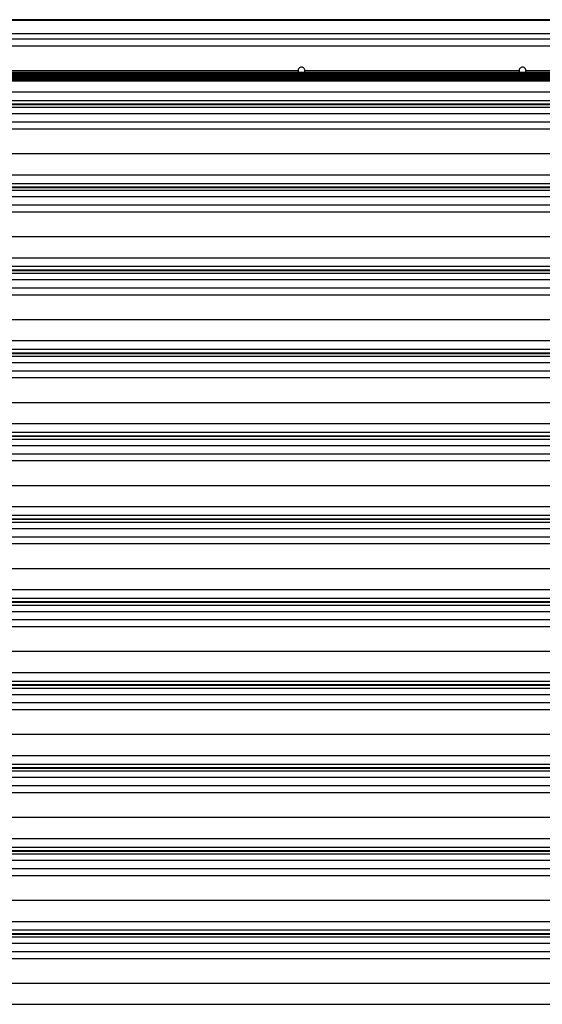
# Model space of a CAD drawing. Header units: inches. Extents: x 170 to 284, y 215 to 248.
# Tile 872 of 1056: x 228.21 to 229.5, y 241.65 to 244.09. Entities that reach past the tile are written whole.
import ezdxf

# ---------------------------------------------------------------- set-up
doc = ezdxf.new("R2010")
doc.units = ezdxf.units.IN
doc.header["$LTSCALE"] = 0.25
doc.header["$MEASUREMENT"] = 0
doc.layers.add('LH TOP OF HOOD', color=7, linetype='Continuous')

msp = doc.modelspace()

# ---------------------------------------------------------------- linework, layer by layer
at = {"layer": 'LH TOP OF HOOD'}
for p, q in [((231.43542, 244.09285), (226.92413, 244.09285)), ((231.43542, 244.09074), (226.92413, 244.09074)), ((226.94105, 244.05847), (231.43542, 244.05847)), ((227.2537, 244.04518), (231.10584, 244.04518)), ((227.24016, 244.02811), (231.12573, 244.02811)), ((227.37355, 243.96672), (228.89728, 243.96672)), ((228.9144, 243.96672), (229.44514, 243.96672)), ((229.46226, 243.96672), (230.986, 243.96672)), ((231.12435, 243.96218), (227.2352, 243.96218)), ((227.2352, 243.96207), (231.12435, 243.96207)), ((231.12435, 243.95913), (227.2352, 243.95913)), ((227.2352, 243.95902), (231.12435, 243.95902)), ((227.2352, 243.956), (231.12435, 243.956)), ((231.12435, 243.95311), (227.24066, 243.95311)), ((227.24066, 243.953), (231.12435, 243.953)), ((231.12435, 243.95013), (227.24066, 243.95013)), ((227.24066, 243.95001), (231.12435, 243.95001)), ((231.12435, 243.94728), (227.24066, 243.94728)), ((227.24066, 243.94717), (231.12435, 243.94717)), ((231.12435, 243.9443), (227.24066, 243.9443)), ((227.24066, 243.94418), (231.12435, 243.94418)), ((231.12435, 243.9413), (227.24066, 243.9413)), ((227.24066, 243.94118), (231.12435, 243.94118)), ((227.16361, 243.91433), (231.19593, 243.91433)), ((227.16361, 243.89295), (231.19593, 243.89295)), ((231.19593, 243.88347), (227.16361, 243.88347)), ((227.16361, 243.88283), (231.19593, 243.88283)), ((227.16361, 243.87581), (231.19593, 243.87581)), ((227.16361, 243.86012), (231.19593, 243.86012)), ((227.16361, 243.83974), (231.19593, 243.83974)), ((227.24016, 243.82266), (231.11938, 243.82266)), ((227.19378, 243.76127), (231.16577, 243.76127)), ((227.16361, 243.70888), (231.19593, 243.70888)), ((227.16361, 243.6875), (231.19593, 243.6875)), ((231.19593, 243.67802), (227.16361, 243.67802)), ((227.16361, 243.67738), (231.19593, 243.67738)), ((227.16361, 243.67036), (231.19593, 243.67036)), ((227.16361, 243.65468), (231.19593, 243.65468)), ((227.16361, 243.63429), (231.19593, 243.63429)), ((227.24016, 243.61721), (231.11938, 243.61721)), ((227.19378, 243.55582), (231.16577, 243.55582)), ((227.16361, 243.50343), (231.19593, 243.50343)), ((227.16361, 243.48206), (231.19593, 243.48206)), ((231.19593, 243.47257), (227.16361, 243.47257)), ((227.16361, 243.47193), (231.19593, 243.47193)), ((227.16361, 243.46491), (231.19593, 243.46491)), ((227.16361, 243.44923), (231.19593, 243.44923)), ((227.16361, 243.42884), (231.19593, 243.42884)), ((227.24016, 243.41177), (231.11938, 243.41177)), ((227.19378, 243.35037), (231.16577, 243.35037)), ((227.16361, 243.29799), (231.19593, 243.29799)), ((227.16361, 243.27661), (231.19593, 243.27661)), ((231.19593, 243.26712), (227.16361, 243.26712)), ((227.16361, 243.26648), (231.19593, 243.26648)), ((227.16361, 243.25947), (231.19593, 243.25947)), ((227.16361, 243.24378), (231.19593, 243.24378)), ((227.16361, 243.22339), (231.19593, 243.22339)), ((227.24016, 243.20632), (231.11938, 243.20632)), ((227.19378, 243.14493), (231.16577, 243.14493)), ((227.16361, 243.09254), (231.19593, 243.09254)), ((227.16361, 243.07116), (231.19593, 243.07116)), ((231.19593, 243.06168), (227.16361, 243.06168)), ((227.16361, 243.06104), (231.19593, 243.06104)), ((227.16361, 243.05402), (231.19593, 243.05402)), ((227.16361, 243.03833), (231.19593, 243.03833)), ((227.16361, 243.01795), (231.19593, 243.01795)), ((227.24016, 243.00087), (231.11938, 243.00087)), ((227.19378, 242.93948), (231.16577, 242.93948)), ((227.16361, 242.88709), (231.19593, 242.88709)), ((227.16361, 242.86571), (231.19593, 242.86571)), ((231.19593, 242.85623), (227.16361, 242.85623)), ((227.16361, 242.85559), (231.19593, 242.85559)), ((227.16361, 242.84857), (231.19593, 242.84857)), ((227.16361, 242.83289), (231.19593, 242.83289)), ((227.16361, 242.8125), (231.19593, 242.8125)), ((227.24016, 242.79542), (231.11938, 242.79542)), ((227.19378, 242.73403), (231.16577, 242.73403)), ((227.16361, 242.68164), (231.19593, 242.68164)), ((227.16361, 242.66027), (231.19593, 242.66027)), ((231.19593, 242.65078), (227.16361, 242.65078)), ((227.16361, 242.65014), (231.19593, 242.65014)), ((227.16361, 242.64312), (231.19593, 242.64312)), ((227.16361, 242.62744), (231.19593, 242.62744)), ((227.16361, 242.60705), (231.19593, 242.60705)), ((227.24016, 242.58998), (231.11938, 242.58998)), ((227.19378, 242.52858), (231.16577, 242.52858)), ((227.16361, 242.4762), (231.19593, 242.4762)), ((227.16361, 242.45482), (231.19593, 242.45482)), ((231.19593, 242.44533), (227.16361, 242.44533)), ((227.16361, 242.44469), (231.19593, 242.44469)), ((227.16361, 242.43768), (231.19593, 242.43768)), ((227.16361, 242.42199), (231.19593, 242.42199)), ((227.16361, 242.4016), (231.19593, 242.4016)), ((227.24016, 242.38453), (231.11938, 242.38453)), ((227.19378, 242.32314), (231.16577, 242.32314)), ((227.16361, 242.27075), (231.19593, 242.27075)), ((227.16361, 242.24937), (231.19593, 242.24937)), ((231.19593, 242.23989), (227.16361, 242.23989)), ((227.16361, 242.23925), (231.19593, 242.23925)), ((227.16361, 242.23223), (231.19593, 242.23223)), ((227.16361, 242.21654), (231.19593, 242.21654)), ((227.16361, 242.19616), (231.19593, 242.19616)), ((227.24016, 242.17908), (231.11938, 242.17908)), ((227.19378, 242.11769), (231.16577, 242.11769)), ((227.16361, 242.0653), (231.19593, 242.0653)), ((227.16361, 242.04392), (231.19593, 242.04392)), ((231.19593, 242.03444), (227.16361, 242.03444)), ((227.16361, 242.0338), (231.19593, 242.0338)), ((227.16361, 242.02678), (231.19593, 242.02678)), ((227.16361, 242.0111), (231.19593, 242.0111)), ((227.16361, 241.99071), (231.19593, 241.99071)), ((227.24016, 241.97363), (231.11938, 241.97363)), ((227.19378, 241.91224), (231.16577, 241.91224)), ((227.16361, 241.85986), (231.19593, 241.85986)), ((227.16361, 241.83848), (231.19593, 241.83848)), ((231.19593, 241.82899), (227.16361, 241.82899)), ((227.16361, 241.82835), (231.19593, 241.82835)), ((227.16361, 241.82133), (231.19593, 241.82133)), ((227.16361, 241.80565), (231.19593, 241.80565)), ((227.16361, 241.78526), (231.19593, 241.78526)), ((227.24016, 241.76819), (231.11938, 241.76819)), ((227.19378, 241.70679), (231.16577, 241.70679)), ((227.16361, 241.65441), (231.19593, 241.65441))]:
    msp.add_line(p, q, dxfattribs=at)
for points, knots in [([(228.9144, 243.96672), (228.91439, 243.96705), (228.91435, 243.96834), (228.91368, 243.97054), (228.91199, 243.97292), (228.90959, 243.9746), (228.90677, 243.9754), (228.90385, 243.97521), (228.90114, 243.97407), (228.89899, 243.97211), (228.89755, 243.96955), (228.89737, 243.96765), (228.89728, 243.96672)], [0, 0, 0, 0, 0.0371135, 0.1443586, 0.2516218, 0.3589567, 0.4663025, 0.5735867, 0.6808414, 0.7881476, 0.8955006, 1, 1, 1, 1]), ([(228.89728, 243.96672), (228.89735, 243.96578), (228.89747, 243.96414), (228.89833, 243.96277), (228.8987, 243.96218)], [0, 0, 0, 0, 0.5751179, 1, 1, 1, 1]), ([(228.91309, 243.96218), (228.91353, 243.96304), (228.91427, 243.96447), (228.91437, 243.96607), (228.9144, 243.96672)], [0, 0, 0, 0, 0.5965294, 1, 1, 1, 1]), ([(229.46226, 243.96672), (229.46225, 243.96705), (229.46221, 243.96834), (229.46154, 243.97054), (229.45985, 243.97292), (229.45745, 243.9746), (229.45463, 243.9754), (229.45171, 243.97521), (229.449, 243.97407), (229.44685, 243.97211), (229.44541, 243.96955), (229.44523, 243.96765), (229.44514, 243.96672)], [0, 0, 0, 0, 0.0371135, 0.1443586, 0.2516218, 0.3589567, 0.4663025, 0.5735867, 0.6808414, 0.7881476, 0.8955006, 1, 1, 1, 1]), ([(229.44514, 243.96672), (229.44521, 243.96578), (229.44533, 243.96414), (229.44619, 243.96277), (229.44656, 243.96218)], [0, 0, 0, 0, 0.5751179, 1, 1, 1, 1]), ([(229.46095, 243.96218), (229.46139, 243.96304), (229.46213, 243.96447), (229.46223, 243.96607), (229.46226, 243.96672)], [0, 0, 0, 0, 0.5965294, 1, 1, 1, 1]), ([(228.89902, 243.96159), (228.89904, 243.96155), (228.8995, 243.96067), (228.9006, 243.95973), (228.90181, 243.95926), (228.90213, 243.95913)], [0, 0, 0, 0, 0.0299488, 0.7438777, 1, 1, 1, 1]), ([(228.90299, 243.95876), (228.90327, 243.95863), (228.90416, 243.9582), (228.90611, 243.95813), (228.90785, 243.95819), (228.90871, 243.95866), (228.90873, 243.95868)], [0, 0, 0, 0, 0.1557676, 0.5002787, 0.9858014, 1, 1, 1, 1]), ([(228.90956, 243.95913), (228.91012, 243.95939), (228.91136, 243.95995), (228.91217, 243.96104), (228.91262, 243.96164)], [0, 0, 0, 0, 0.4534209, 1, 1, 1, 1]), ([(229.44688, 243.96159), (229.4469, 243.96155), (229.44736, 243.96067), (229.44846, 243.95973), (229.44967, 243.95926), (229.44999, 243.95913)], [0, 0, 0, 0, 0.0299488, 0.7438777, 1, 1, 1, 1]), ([(229.45085, 243.95876), (229.45113, 243.95863), (229.45202, 243.9582), (229.45397, 243.95813), (229.45571, 243.95819), (229.45657, 243.95866), (229.45659, 243.95868)], [0, 0, 0, 0, 0.1557676, 0.5002787, 0.9858014, 1, 1, 1, 1]), ([(229.45742, 243.95913), (229.45798, 243.95939), (229.45922, 243.95995), (229.46003, 243.96104), (229.46048, 243.96164)], [0, 0, 0, 0, 0.4534209, 1, 1, 1, 1])]:
    msp.add_open_spline(points, degree=3, knots=knots, dxfattribs=at)

doc.saveas('drawing.dxf')
